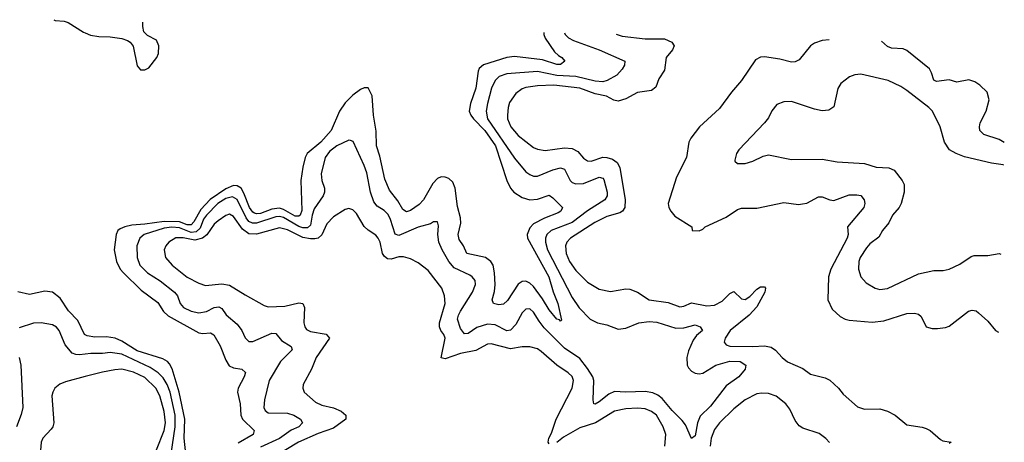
# Model space of a CAD drawing. Header units: inches. Extents: x 1552611 to 1694776, y 811966 to 917215.
# Tile 549 of 549: x 1689659 to 1694776, y 912049 to 914246. Entities that reach past the tile are written whole.
import ezdxf

# ---------------------------------------------------------------- set-up
doc = ezdxf.new("R2010")
doc.units = ezdxf.units.IN
doc.header["$MEASUREMENT"] = 0
doc.layers.add('B6981', color=7, linetype='Continuous')
doc.layers.add('B6991', color=7, linetype='Continuous')

msp = doc.modelspace()

# ---------------------------------------------------------------- linework, layer by layer
at = {"layer": 'B6981', "color": 5}
for points, elevation in [([(1689836.6, 914246.1), (1689842.5, 914242.5), (1689890, 914238.4), (1689910, 914232.1), (1689990, 914181.4), (1690000, 914177.2)], 740), ([(1690000, 912608.1), (1689996.5, 912610), (1689961.8, 912681.8), (1689913, 912733), (1689870, 912798), (1689830, 912829.2), (1689790, 912835.1), (1689710, 912816.8), (1689650, 912831.6)], 740), ([(1690000, 912507.6), (1689970, 912503.2), (1689950, 912504.9), (1689932.5, 912512.5), (1689895.4, 912555.4), (1689864.1, 912630), (1689850, 912647.4), (1689830, 912659.4), (1689770, 912669.8), (1689730, 912669), (1689656.5, 912643.5)], 760), ([(1689656.9, 912490), (1689664.5, 912450), (1689674.4, 912230), (1689667.1, 912193), (1689641.7, 912130)], 760), ([(1690000, 912390.5), (1689896.7, 912363.3), (1689867.7, 912352.3), (1689841.1, 912330), (1689830.3, 912310), (1689826, 912290), (1689836.4, 912150), (1689831.4, 912130), (1689822.8, 912117.2), (1689778.8, 912070), (1689770.2, 912050), (1689766.7, 912006.7)], 780)]:
    msp.add_lwpolyline(points, dxfattribs=dict(at, elevation=elevation))
at = {"layer": 'B6991', "color": 5}
for points, elevation in [([(1690000, 914177.2), (1690026.2, 914166.2), (1690070, 914158.7), (1690130, 914157.8), (1690190, 914148.4), (1690218.7, 914138.7), (1690232.9, 914130), (1690248.6, 914108.6), (1690270, 914005.5), (1690286.2, 913986.2), (1690310, 913985), (1690330, 913995.2), (1690372.4, 914050), (1690380.4, 914070), (1690381.4, 914110), (1690370, 914140.3), (1690323.9, 914163.9), (1690303.8, 914183.8), (1690298.4, 914210), (1690299.4, 914233.2)], 740), ([(1692383.5, 914180), (1692383.6, 914170), (1692390.1, 914150), (1692438.9, 914078.9), (1692459.6, 914059.6), (1692477.4, 914050), (1692492.4, 914030), (1692470, 914013.1), (1692450, 914013.8), (1692376.7, 914036.7), (1692230, 914054.1), (1692190, 914049.1), (1692069.3, 914010.7), (1692047.5, 913992.5), (1692041.1, 913978.9), (1692029.1, 913890), (1692001.6, 913810), (1691995.6, 913770), (1692002.9, 913750), (1692018, 913730), (1692076, 913670), (1692132.1, 913590), (1692190.1, 913410), (1692210, 913370.2), (1692227.9, 913350), (1692270, 913321.4), (1692310, 913310.1), (1692350, 913312.7), (1692410, 913334.7), (1692430, 913320.8), (1692480.9, 913270), (1692472.2, 913250), (1692458.2, 913241.8), (1692386.2, 913213.8), (1692330, 913184.5), (1692310, 913164.5), (1692295.8, 913130), (1692299, 913110), (1692409, 912910), (1692431.6, 912831.6), (1692455.2, 912770), (1692475.3, 912684.7), (1692470, 912678.4), (1692465.3, 912685.3), (1692450, 912689.8), (1692410, 912738.1), (1692375.9, 912795.9), (1692330, 912858.5), (1692310, 912877.1), (1692290, 912886.2), (1692270, 912885.2), (1692248.9, 912871.1), (1692193.8, 912786.2), (1692172.7, 912767.3), (1692150, 912763.6), (1692121.6, 912770), (1692114.4, 912790), (1692126.9, 912833.1), (1692129.5, 912870), (1692127.2, 912930), (1692119.3, 912970), (1692107.2, 912990), (1692079.1, 913010), (1691983.1, 913030), (1691965.5, 913070), (1691942.8, 913102.8), (1691938.3, 913130), (1691950.9, 913189.1), (1691950, 913216.2), (1691934.7, 913274.7), (1691921.9, 913370), (1691910, 913402), (1691890, 913420.5), (1691870, 913428.1), (1691850, 913429.2), (1691830, 913421.3), (1691805.8, 913394.2), (1691757.9, 913310), (1691734.6, 913285.4), (1691690, 913253.7), (1691670, 913247.5), (1691650, 913259.8), (1691624.8, 913304.8), (1691580.4, 913360.4), (1691557.2, 913417.2), (1691530, 913536), (1691512.8, 913590), (1691512.5, 913667.5), (1691497.5, 913750), (1691490.9, 913850.9), (1691470, 913892.3), (1691450, 913892.1), (1691430, 913882.7), (1691390, 913853.3), (1691350, 913813.3), (1691320.4, 913770), (1691277.1, 913670), (1691223.5, 913610), (1691153.4, 913550), (1691142, 913530), (1691130, 913479.6), (1691120.9, 913410), (1691125.4, 913254.6), (1691117.2, 913230), (1691110, 913224), (1691090, 913225.4), (1691030, 913259.9), (1691010, 913266.6), (1690970, 913262), (1690910, 913238.1), (1690890, 913236.2), (1690880.1, 913240.1), (1690870, 913245.2), (1690853, 913270), (1690824.4, 913344.4), (1690810.1, 913370.1), (1690790, 913382.5), (1690770, 913384.3), (1690730, 913367.6), (1690648.5, 913311.5), (1690600.4, 913259.6), (1690564.4, 913195.6), (1690550, 913179.4), (1690530, 913179.8), (1690490, 913196.2), (1690410, 913197.7), (1690310, 913182.4), (1690242, 913178), (1690204.9, 913170), (1690181, 913159), (1690169.3, 913150), (1690160.1, 913130), (1690149.6, 913050), (1690161.2, 912990), (1690181.5, 912950), (1690197.8, 912930), (1690290, 912839.3), (1690376.8, 912776.8), (1690405.9, 912730), (1690430, 912706.2), (1690590, 912618.1), (1690610, 912615.2), (1690650, 912618.5), (1690667.4, 912607.4), (1690700.5, 912550), (1690730, 912476.5), (1690747, 912447), (1690770, 912435.8), (1690813, 912430), (1690832.7, 912412.7), (1690825.5, 912390), (1690793.7, 912330), (1690790.1, 912310), (1690805.3, 912250), (1690808.7, 912190), (1690816.1, 912170), (1690876.9, 912110), (1690872.1, 912090), (1690794.7, 912045.3)], 740), ([(1692490.2, 914177.5), (1692494, 914170), (1692511.8, 914151.8), (1692537.6, 914137.6), (1692670, 914089), (1692803.8, 914030), (1692802, 914010), (1692790, 913989.4), (1692762, 913958), (1692712.1, 913930), (1692690, 913923.1), (1692650, 913925.9), (1692550, 913951.4), (1692450, 913955.3), (1692350, 913977.6), (1692190, 913964.9), (1692151.2, 913950), (1692130.1, 913929.9), (1692110.6, 913890), (1692090.1, 913809.9), (1692083.3, 913770), (1692090.5, 913730), (1692230, 913526.7), (1692290, 913455.4), (1692310, 913440.9), (1692330, 913433), (1692350, 913432.1), (1692430, 913465.5), (1692470, 913475.8), (1692490, 913469.1), (1692519.3, 913410), (1692530, 913400.5), (1692550, 913393.6), (1692590, 913395.3), (1692670, 913427.1), (1692690, 913422.8), (1692695, 913415), (1692712.6, 913350), (1692711.9, 913330), (1692700.2, 913310), (1692610, 913253.2), (1692530, 913192.1), (1692421.8, 913150), (1692398.9, 913130), (1692391.2, 913110), (1692391.5, 913090), (1692402.9, 913050), (1692530, 912802.6), (1692567.6, 912747.6), (1692624.7, 912690), (1692662.4, 912670), (1692710, 912660.2), (1692770, 912636.8), (1692810, 912642.8), (1692877, 912670), (1692930, 912677.3), (1692970, 912674.5), (1693070, 912642.9), (1693110, 912644.5), (1693170, 912659.1), (1693196.4, 912650), (1693207.7, 912630), (1693175.8, 912604.2), (1693159.8, 912580.2), (1693134.9, 912525.1), (1693126.4, 912490), (1693128.7, 912450), (1693135.9, 912435.9), (1693150, 912419.7), (1693169.5, 912409.5), (1693190, 912405.4), (1693210, 912409.3), (1693277.4, 912450), (1693350, 912471.4), (1693403, 912470), (1693432.4, 912450), (1693430.4, 912430), (1693395.8, 912390), (1693330, 912342), (1693250, 912236.8), (1693195.5, 912184.5), (1693181.4, 912150), (1693170, 912083.7), (1693150, 912069.5), (1693119.9, 912139.9), (1693103, 912163), (1693050, 912214.1), (1692997.8, 912277.8), (1692974.9, 912294.9), (1692950, 912306.2), (1692910, 912313.9), (1692810, 912309.5), (1692750, 912313.1), (1692720.2, 912299.8), (1692670, 912259.3), (1692650, 912247.7), (1692643.7, 912250), (1692639.3, 912270), (1692643.5, 912370), (1692637.2, 912390), (1692610, 912433.6), (1692570, 912484.5), (1692490, 912539.1), (1692384.9, 912644.9), (1692358.2, 912678.2), (1692330, 912726.6), (1692310, 912743.1), (1692290, 912740.8), (1692270, 912721.5), (1692238.4, 912661.6), (1692210, 912631.4), (1692190, 912628.1), (1692130, 912660.2), (1692090, 912664), (1692034.8, 912645.2), (1691990, 912615.7), (1691970, 912613), (1691950, 912641), (1691934.8, 912690), (1691939.1, 912710), (1691949.9, 912730.1), (1692013.2, 912830), (1692027.2, 912870), (1692025.7, 912890), (1692010.8, 912910), (1691998, 912918), (1691916.6, 912956.6), (1691888.8, 912990), (1691854.2, 913050), (1691838, 913090), (1691832.2, 913130), (1691835.2, 913175.2), (1691830, 913196), (1691810, 913194.7), (1691794.3, 913185.7), (1691730, 913168.4), (1691630, 913124.6), (1691610, 913131.7), (1691587, 913207), (1691573.3, 913233.3), (1691553.5, 913253.5), (1691516.6, 913276.6), (1691500.1, 913300.1), (1691483, 913350), (1691462.8, 913450), (1691450, 913487.8), (1691392.3, 913612.3), (1691378.9, 913618.9), (1691370, 913619.7), (1691306.5, 913590), (1691270, 913561), (1691246.3, 913530), (1691225.6, 913445.6), (1691229.3, 913410), (1691243.5, 913370), (1691243.2, 913350), (1691236.3, 913330), (1691190, 913262.4), (1691178.6, 913230), (1691170, 913177.2), (1691155.4, 913164.6), (1691130, 913164.8), (1691110, 913171.7), (1691030, 913217.8), (1691010, 913223.5), (1690990, 913221.5), (1690890, 913188.5), (1690868.4, 913188.4), (1690850, 913197.4), (1690835.8, 913215.8), (1690790, 913311.8), (1690765, 913325), (1690730, 913316.7), (1690688.8, 913290), (1690629.7, 913230), (1690615, 913210), (1690597.2, 913162.8), (1690576.1, 913143.9), (1690550, 913139.8), (1690490, 913163.7), (1690450, 913167.8), (1690410, 913163), (1690306.5, 913130), (1690283.5, 913110), (1690267.6, 913070), (1690268.9, 913010), (1690283.9, 912970), (1690323.5, 912930), (1690388.3, 912888.3), (1690463, 912830), (1690478.9, 912810), (1690493.7, 912770), (1690510.2, 912750), (1690550, 912730.6), (1690590, 912722.5), (1690630, 912728.9), (1690670, 912749.5), (1690693.4, 912753.4), (1690710, 912744.9), (1690732.7, 912712.7), (1690790, 912663.6), (1690813.4, 912630), (1690831.5, 912591.5), (1690850, 912573.6), (1690870, 912572.7), (1690970, 912616.6), (1690990, 912615.3), (1691019.1, 912579.1), (1691070, 912547.3), (1691074.7, 912530), (1691014.7, 912470), (1690955.2, 912370), (1690931, 912270), (1690928.6, 912230), (1690934.2, 912214.2), (1690950, 912203.2), (1691050, 912200.1), (1691083.1, 912190), (1691118.5, 912170), (1691128.4, 912150), (1691109.1, 912130), (1691070, 912112.3), (1691010, 912069.1), (1690910, 912024)], 760), ([(1692759.7, 914170.6), (1692790, 914160.1), (1692910, 914146.9), (1693010, 914146.3), (1693048.9, 914130), (1693060.2, 914110), (1693051.3, 914090), (1693019.8, 914050), (1693010, 913983.6), (1692980.8, 913939.2), (1692964.8, 913895.2), (1692942, 913878), (1692870, 913866.9), (1692810, 913834.7), (1692770, 913823), (1692747.2, 913827.2), (1692708.7, 913848.7), (1692650, 913860.5), (1692570, 913890.5), (1692435, 913905), (1692350, 913902.8), (1692290, 913893.3), (1692270, 913886), (1692237.6, 913862.4), (1692204.7, 913815.3), (1692197, 913790), (1692193.5, 913750), (1692195.1, 913730), (1692212.2, 913690), (1692250, 913644.2), (1692330, 913582.3), (1692350, 913573), (1692390, 913566.1), (1692490, 913579.4), (1692530, 913576), (1692560.7, 913560.7), (1692590, 913526.5), (1692610, 913512.9), (1692630, 913511.3), (1692690, 913531), (1692710.5, 913530.5), (1692740.4, 913520.4), (1692764, 913504), (1692778.2, 913478.2), (1692805.6, 913310), (1692804, 913270), (1692792, 913250), (1692778.3, 913241.7), (1692710, 913223.3), (1692647.8, 913192.2), (1692522.3, 913110), (1692503, 913090), (1692496.1, 913070), (1692499.8, 913030), (1692516.3, 912990), (1692550, 912942.7), (1692610, 912881.3), (1692670, 912844.6), (1692730, 912833.4), (1692810, 912847.1), (1692830, 912845.8), (1692870, 912830.2), (1692930, 912789.4), (1693030, 912776.6), (1693090, 912753.5), (1693110, 912756.9), (1693150, 912775), (1693230, 912759.1), (1693270, 912762.7), (1693310, 912782.3), (1693350, 912822.4), (1693370, 912832.9), (1693410, 912795), (1693430, 912792.3), (1693453.3, 912806.7), (1693490, 912845.4), (1693510, 912857.4), (1693530, 912858), (1693535.8, 912850), (1693531.5, 912830), (1693490, 912754), (1693451.2, 912710), (1693351.2, 912630), (1693325.8, 912590), (1693319.7, 912570), (1693330, 912556.5), (1693350, 912549.2), (1693470, 912546.9), (1693530, 912551.3), (1693564.4, 912544.4), (1693588.1, 912528.1), (1693622, 912490), (1693650, 912468.3), (1693730, 912432.9), (1693770, 912403), (1693845.1, 912385.1), (1693870, 912372.3), (1693914.6, 912330), (1693939, 912299), (1694013.2, 912233.2), (1694050, 912221.5), (1694130, 912223.2), (1694170, 912211.6), (1694208.7, 912190), (1694270, 912140.4), (1694350, 912128), (1694370, 912120.5), (1694390.8, 912110), (1694444, 912064), (1694457.3, 912057.3), (1694501, 912050), (1694490, 912042.7)], 780), ([(1693866.4, 914141.1), (1693830, 914138), (1693790, 914124.1), (1693770, 914109.8), (1693710, 914037.8), (1693690, 914027), (1693670, 914025.3), (1693610, 914041.4), (1693530, 914052.8), (1693508.9, 914051.1), (1693482.7, 914037.3), (1693410.2, 913930), (1693358.8, 913870), (1693295.5, 913784.5), (1693191.6, 913690), (1693146.5, 913630), (1693137.3, 913610), (1693125.2, 913530), (1693073.1, 913426.9), (1693030.1, 913290), (1693033, 913270), (1693042.7, 913250), (1693064.2, 913224.2), (1693152, 913170), (1693154, 913150), (1693190, 913148.2), (1693210, 913158), (1693222, 913170), (1693330, 913219.6), (1693390, 913259.7), (1693410, 913267.1), (1693490, 913266.7), (1693630, 913295.6), (1693706.1, 913286.1), (1693728.4, 913288.4), (1693750, 913293.2), (1693810, 913324.6), (1693830, 913324.6), (1693870, 913309.4), (1693890, 913306.6), (1693970, 913335.3), (1694010, 913336.3), (1694030, 913332.1), (1694048.9, 913310), (1694052.4, 913290), (1694045.8, 913270), (1693960.7, 913170), (1693965, 913130), (1693959.6, 913110), (1693874, 912950), (1693862.1, 912910), (1693858.6, 912790), (1693882, 912742), (1693923.3, 912703.3), (1693949.5, 912689.5), (1693970, 912685), (1694090, 912674.3), (1694150, 912681), (1694270, 912719.3), (1694310, 912719.7), (1694330, 912714.9), (1694343.9, 912703.9), (1694370.4, 912650.3), (1694400.9, 912640.9), (1694430, 912640.3), (1694470, 912645.7), (1694490, 912653.4), (1694590, 912731.8), (1694610, 912736.5), (1694630, 912732), (1694643, 912723), (1694690, 912678.4), (1694730, 912630.4), (1694746.9, 912621.9)], 820), ([(1694776.5, 913608), (1694750, 913622.8), (1694670, 913649.1), (1694649.9, 913669.9), (1694646.8, 913690), (1694651.3, 913710), (1694682.3, 913770), (1694697.2, 913830), (1694686.9, 913870), (1694650, 913906.3), (1694623.7, 913923.7), (1694592.9, 913932.9), (1694530, 913921.5), (1694490, 913933.8), (1694424.7, 913924.7), (1694410, 913932.6), (1694398.5, 913970), (1694386.9, 913990), (1694270, 914085.3), (1694250, 914095), (1694190, 914098.6), (1694170, 914106.3), (1694138.7, 914133.8)], 820), ([(1694772.5, 913490), (1694770, 913491.1), (1694710, 913499.8), (1694570, 913533.7), (1694526.9, 913550), (1694492, 913570), (1694465.6, 913610), (1694443.5, 913690), (1694404, 913770), (1694384.7, 913790), (1694270, 913878.7), (1694239, 913899), (1694172.7, 913930), (1694030, 913963.1), (1694000.3, 913959.8), (1693971.4, 913948.6), (1693926.3, 913913.7), (1693911.8, 913888.2), (1693890, 913794), (1693864.9, 913775.1), (1693830, 913772.6), (1693790, 913780.3), (1693670, 913821.5), (1693630, 913819.7), (1693594.8, 913805.2), (1693567.8, 913772.2), (1693550, 913736), (1693530, 913709.4), (1693397.3, 913570), (1693384, 913550), (1693376, 913516), (1693376, 913510), (1693390, 913498.8), (1693430, 913498.4), (1693470, 913510.5), (1693523.1, 913536.9), (1693550, 913543.1), (1693670, 913519), (1693830, 913521.5), (1693907.1, 913507.1), (1694050, 913499.1), (1694110, 913480.3), (1694176, 913476), (1694203.4, 913463.4), (1694245.3, 913410), (1694255.5, 913390), (1694255.4, 913350), (1694240.6, 913290), (1694230, 913269.7), (1694195.6, 913230), (1694176.1, 913190), (1694144, 913150), (1694124.1, 913115.9), (1694078.2, 913081.8), (1694059.5, 913060.5), (1694027.7, 913010), (1694021, 912990), (1694018.8, 912950), (1694031.5, 912910), (1694058.2, 912878.2), (1694104.9, 912850), (1694130, 912844.2), (1694170, 912849.3), (1694330, 912924.7), (1694410, 912943.2), (1694458, 912942), (1694490, 912948.8), (1694544.9, 912975.1), (1694604.5, 913015.5), (1694619.2, 913020.8), (1694690, 913020.2), (1694750, 913030.2), (1694758.8, 913028)], 840), ([(1692410, 912040.7), (1692405.6, 912050), (1692409.1, 912070), (1692422.9, 912097.1), (1692446.5, 912170), (1692529.9, 912330), (1692537.6, 912370), (1692530.8, 912390.8), (1692509.9, 912409.9), (1692450, 912449.9), (1692370, 912521.3), (1692350, 912534.5), (1692310, 912545), (1692270, 912545.3), (1692210, 912535.9), (1692110, 912561.6), (1692090, 912558.9), (1692030, 912526.6), (1691950, 912510.3), (1691870, 912483.4), (1691850, 912487.6), (1691869.9, 912590), (1691863.7, 912610), (1691848.6, 912630), (1691840.7, 912650), (1691841.5, 912670), (1691869.9, 912770), (1691867.6, 912810), (1691852.3, 912850), (1691782, 912942), (1691730, 912982.5), (1691690, 913002.5), (1691653.3, 913013.3), (1691630, 913013.2), (1691590, 913001.1), (1691570, 913003), (1691554.8, 913014.8), (1691543.8, 913030), (1691532.2, 913090), (1691522.2, 913110), (1691510, 913126), (1691470, 913151.9), (1691450, 913170.9), (1691410, 913238), (1691390, 913258), (1691370, 913264), (1691350, 913259.8), (1691290, 913221.1), (1691254.7, 913185.3), (1691230, 913127.6), (1691210, 913110.3), (1691193.4, 913106.6), (1691170, 913106.4), (1691130, 913114.6), (1691050, 913153.6), (1691010, 913164), (1690890, 913131.6), (1690850, 913133.7), (1690817.4, 913157.4), (1690770, 913223.2), (1690750, 913235.2), (1690730, 913228.8), (1690690, 913200.6), (1690670, 913182.5), (1690631.8, 913128.2), (1690608.8, 913111.2), (1690570, 913100.3), (1690508.6, 913111.4), (1690470, 913111.5), (1690434.5, 913090), (1690417.7, 913070), (1690410.2, 913050), (1690417.6, 913010), (1690451, 912970), (1690530, 912908.2), (1690590, 912876.3), (1690625.1, 912865.1), (1690710, 912873.4), (1690750, 912866.7), (1690830, 912816.5), (1690930, 912761.2), (1690950, 912754.2), (1691036.3, 912756.3), (1691110, 912774.3), (1691130, 912771.1), (1691139.2, 912750), (1691135.9, 912670), (1691140.6, 912650), (1691150, 912636.5), (1691170, 912624.8), (1691251.4, 912611.4), (1691269.2, 912590), (1691199.1, 912490), (1691175.6, 912430), (1691132.9, 912350), (1691130.3, 912330), (1691136.9, 912310), (1691197.1, 912257.1), (1691230, 912241.9), (1691290, 912228.9), (1691330.6, 912210.6), (1691354.3, 912190), (1691353.7, 912170), (1691290, 912121.9), (1691210, 912094.9), (1691107.9, 912050), (1690976.3, 911970)], 780), ([(1690523.1, 911990), (1690513.5, 912070), (1690516.7, 912170), (1690487, 912310), (1690451.3, 912431.3), (1690437.6, 912457.6), (1690426.6, 912470), (1690403, 912483), (1690270, 912525.4), (1690190, 912575.3), (1690155.8, 912590), (1690110, 912598.1), (1690050, 912595.6), (1690010, 912602.9), (1690000, 912608.1)], 740), ([(1690446.8, 911990), (1690467.8, 912130), (1690467.1, 912190), (1690440.8, 912310), (1690425.7, 912350), (1690404.7, 912384.7), (1690379.1, 912410), (1690337.7, 912437.7), (1690190, 912507.9), (1690130, 912515.8), (1690090, 912510.7), (1690028.3, 912511.7), (1690000, 912507.6)], 760), ([(1690369.9, 912010), (1690409.9, 912110), (1690415.9, 912150), (1690410.3, 912209.7), (1690387.7, 912290), (1690366.5, 912330), (1690310, 912385.6), (1690250, 912414.4), (1690190, 912428.8), (1690153.3, 912426.7), (1690090, 912414.2), (1690000, 912390.5)], 780), ([(1693868.4, 912048.4), (1693849.3, 912069.3), (1693814.9, 912094.9), (1693730, 912122.2), (1693710, 912134.6), (1693690, 912161.8), (1693661.7, 912221.7), (1693641.5, 912250), (1693590, 912288.4), (1693550, 912302.7), (1693515.4, 912304.6), (1693490, 912300.4), (1693430.2, 912270), (1693370, 912223.7), (1693295.9, 912150), (1693270, 912116.5), (1693252.2, 912070), (1693247.9, 912030)], 780), ([(1693011.2, 912030), (1693017.2, 912090), (1693004.1, 912130), (1692969.1, 912190), (1692943.5, 912210), (1692910, 912223.7), (1692870, 912227.2), (1692810, 912223.9), (1692750, 912211.9), (1692652.4, 912150), (1692570, 912124.5), (1692484.7, 912075.3), (1692450, 912048.3)], 780)]:
    msp.add_lwpolyline(points, dxfattribs=dict(at, elevation=elevation))

doc.saveas('drawing.dxf')
